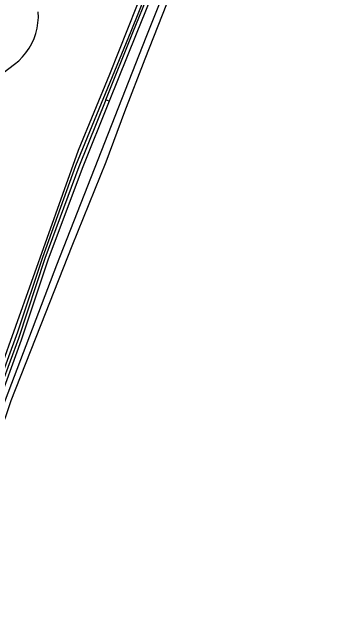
# Model space of a CAD drawing. Extents: x 157793 to 159380, y 380882 to 382313.
# Drawn here: x 159186 to 159299.2, y 381674.1 to 381887.7 of the extents above; entities that cross this region are included whole.
import ezdxf

# ---------------------------------------------------------------- set-up
doc = ezdxf.new("R2010")
doc.units = 0
for name, color, linetype in [('IMGEO_Groenvoorziening', 7, 'Continuous'), ('IMGEO_Haag', 7, 'Continuous'), ('IMGEO_Voetpad_halfverhard', 7, 'Continuous'), ('IMGEO_Waterloop', 7, 'Continuous')]:
    doc.layers.add(name, color=color, linetype=linetype)

msp = doc.modelspace()

# ---------------------------------------------------------------- linework, layer by layer
at = {"layer": 'IMGEO_Groenvoorziening'}
msp.add_lwpolyline([(159299.18, 382045.46), (159281.56, 382000), (159268.28, 381965.74), (159233.45, 381878.68), (159201.82, 381797.98), (159183.58, 381750.2), (159173.78, 381724.4), (159169.43, 381714.51), (159162.89, 381696.71), (159156.99, 381682.55), (159154.5, 381677.13), (159153.44, 381675.01)], dxfattribs=at)
at = {"layer": 'IMGEO_Haag'}
for points in [[(159166.76, 381718.11), (159181.79, 381760.75), (159209.58, 381838.8), (159220.73, 381865.66), (159230.26, 381889.83), (159233.88, 381898.55), (159238.58, 381910.21), (159244.92, 381925.68), (159248.27, 381933.7), (159254.79, 381950.24), (159268.15, 381983.23), (159277.7, 382006.85), (159286.3, 382028.16), (159291.73, 382042.24), (159287.26, 382043.39), (159281.61, 382044.24), (159276.72, 382044.49)], [(159251.01, 381937.43), (159228.18, 381880.74), (159208.61, 381833.2), (159196.9, 381800.67), (159187.96, 381774.24), (159167.24, 381717.94), (159166.76, 381718.11)]]:
    msp.add_lwpolyline(points, dxfattribs=at)
at = {"layer": 'IMGEO_Voetpad_halfverhard'}
for points in [[(159219.3, 381856.63), (159228.9, 381880.4), (159252.08, 381937.26), (159263.98, 381967.33), (159282.34, 382013.54), (159293.83, 382042.67)], [(159296.05, 382042.92), (159265.11, 381966.83), (159253.3, 381937.07), (159230.07, 381879.89), (159220.48, 381856.09)], [(159219.3, 381856.63), (159209.7, 381832.86), (159197.7, 381800.34), (159188.29, 381772.04), (159179.34, 381747.96), (159167.95, 381717.66), (159159.93, 381696.39), (159153.08, 381679.58), (159151.71, 381675.69)], [(159220.48, 381856.09), (159219.3, 381856.63)], [(159220.48, 381856.09), (159210.9, 381832.29), (159198.76, 381799.81), (159189.32, 381771.48), (159180.57, 381747.57), (159168.85, 381717.08), (159161.19, 381696.2), (159153.81, 381676.95), (159153.1, 381675.14)]]:
    msp.add_lwpolyline(points, dxfattribs=at)
at = {"layer": 'IMGEO_Waterloop'}
for points in [[(159155.88, 381674.05), (159158.84, 381681.78), (159168.11, 381704.9), (159177.46, 381728.94), (159183.79, 381744.35), (159185.78, 381750), (159197.9, 381780.91), (159207.42, 381804.87), (159219.48, 381834.67), (159226, 381852.46), (159233.26, 381871.1), (159241.01, 381890.59)], [(159163.25, 381851.26), (159186.93, 381869.2), (159188.4, 381870.44), (159189.76, 381871.8), (159190.99, 381873.28), (159192.09, 381874.86), (159193.04, 381876.54), (159193.84, 381878.29), (159194.48, 381880.11), (159194.95, 381881.98), (159195.25, 381883.88), (159195.39, 381885.8), (159195.35, 381887.72)]]:
    msp.add_lwpolyline(points, dxfattribs=at)

doc.saveas('drawing.dxf')
